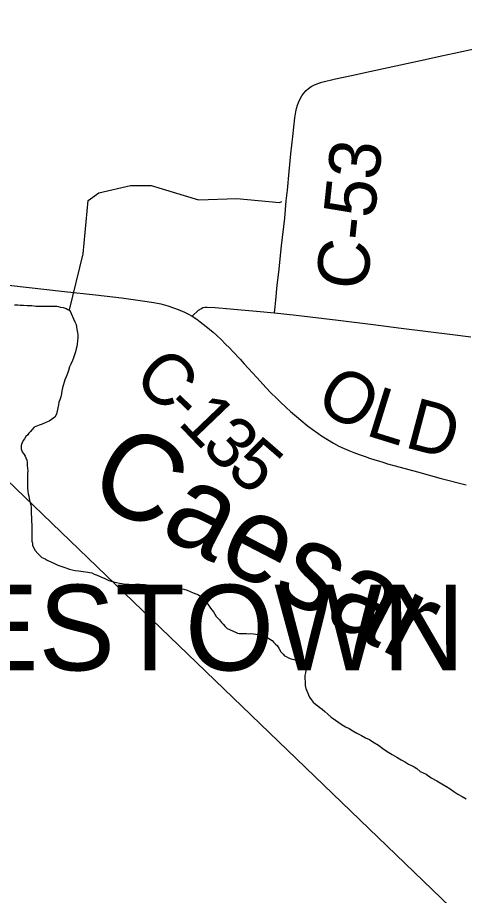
# Model space of a CAD drawing. Extents: x -49 to -8.2, y 9.4 to 23.5.
# Drawn here: x -44.0326 to -43.7857, y 18.4686 to 18.9539 of the extents above; entities that cross this region are included whole.
import ezdxf

# ---------------------------------------------------------------- set-up
doc = ezdxf.new("R2010")
doc.units = 0
for name, color, linetype in [('GM_X_Corporation_Text', 7, 'Continuous'), ('GM_X_County_Road', 7, 'Continuous'), ('GM_X_County_Road_Text', 7, 'Continuous'), ('GM_X_Minor_River', 7, 'Continuous'), ('GM_X_Minor_River_Text', 7, 'Continuous'), ('GM_X_State_Route', 7, 'Continuous'), ('SC_Scratch1', 7, 'Continuous')]:
    doc.layers.add(name, color=color, linetype=linetype)

msp = doc.modelspace()

# ---------------------------------------------------------------- linework, layer by layer
at = {"layer": 'GM_X_County_Road'}
for points in [[(-43.89059, 18.7907), (-43.89025, 18.79401), (-43.88987, 18.79771), (-43.88909, 18.80606), (-43.88832, 18.81317), (-43.88673, 18.82768), (-43.88498, 18.8431), (-43.88412, 18.85269), (-43.88354, 18.85857), (-43.88251, 18.86877), (-43.88154, 18.87866), (-43.88051, 18.88822), (-43.87943, 18.89842), (-43.87889, 18.90183), (-43.87851, 18.90372), (-43.87794, 18.90559), (-43.87745, 18.90699), (-43.87649, 18.909), (-43.8755, 18.91063), (-43.87436, 18.91217), (-43.87307, 18.91357), (-43.87189, 18.91464), (-43.87034, 18.91578), (-43.86895, 18.91656), (-43.86761, 18.91718), (-43.86624, 18.91772), (-43.86456, 18.91825), (-43.85696, 18.92003), (-43.84816, 18.92197), (-43.83723, 18.92434), (-43.80747, 18.93076), (-43.79838, 18.93279), (-43.7914, 18.93433), (-43.75588, 18.94203)], [(-43.93611, 18.78886), (-43.93363, 18.78718), (-43.93168, 18.78567), (-43.93003, 18.78436), (-43.9283, 18.78306), (-43.92664, 18.7817), (-43.92452, 18.77992), (-43.92269, 18.77826), (-43.92, 18.7757), (-43.91781, 18.77352), (-43.9154, 18.77111), (-43.91371, 18.76931), (-43.90969, 18.765), (-43.90734, 18.76252), (-43.90272, 18.75751), (-43.90042, 18.75499), (-43.89519, 18.74925), (-43.89262, 18.74654), (-43.88956, 18.74343), (-43.88754, 18.74149), (-43.88413, 18.7383), (-43.88182, 18.73622), (-43.87855, 18.73334), (-43.87616, 18.73134), (-43.87252, 18.72841), (-43.86978, 18.72635), (-43.86674, 18.72417), (-43.86467, 18.72277), (-43.86127, 18.72058), (-43.85805, 18.71867), (-43.85504, 18.71702), (-43.85221, 18.71567), (-43.84963, 18.71456), (-43.84674, 18.71341), (-43.84382, 18.71232), (-43.84059, 18.7112), (-43.83823, 18.7104), (-43.83527, 18.70947), (-43.83319, 18.70882), (-43.83081, 18.70809), (-43.82814, 18.70726), (-43.82396, 18.70607), (-43.81648, 18.70406), (-43.81169, 18.70276), (-43.7985, 18.69919), (-43.78469, 18.69553)]]:
    msp.add_lwpolyline(points, dxfattribs=at)
at = {"layer": 'GM_X_Minor_River'}
for points in [[(-44.00388, 18.7924), (-43.99637, 18.82332), (-43.99358, 18.85271), (-43.98763, 18.85697), (-43.97012, 18.86102), (-43.95875, 18.861), (-43.93256, 18.85312), (-43.91151, 18.85387), (-43.88786, 18.85173), (-43.88653, 18.85228)], [(-44.03421, 18.79514), (-44.0325, 18.79512), (-44.03118, 18.79492), (-44.02928, 18.7949), (-44.0272, 18.79468), (-44.02473, 18.79466), (-44.02246, 18.79444), (-44.02018, 18.79442), (-44.0179, 18.79439), (-44.01601, 18.79437), (-44.01411, 18.79435), (-44.0124, 18.79433), (-44.01088, 18.79431), (-44.00994, 18.79411), (-44.00899, 18.79391), (-44.00748, 18.7937), (-44.00578, 18.79311), (-44.00483, 18.79253), (-44.0037, 18.79195), (-44.00092, 18.78565), (-44.00018, 18.78431), (-44, 18.78298), (-43.99983, 18.78146), (-43.99947, 18.77974), (-43.99929, 18.77879), (-43.99931, 18.77708), (-43.99952, 18.77518), (-43.99973, 18.77329), (-43.99993, 18.77215), (-44.00013, 18.77082), (-44.00053, 18.76912), (-44.00112, 18.76741), (-44.0017, 18.7659), (-44.00229, 18.76439), (-44.00307, 18.76231), (-44.00384, 18.7608), (-44.00443, 18.7589), (-44.00502, 18.7572), (-44.0058, 18.75531), (-44.00638, 18.7536), (-44.00678, 18.75228), (-44.00737, 18.75058), (-44.00776, 18.74925), (-44.00816, 18.74755), (-44.00836, 18.74584), (-44.00876, 18.74432), (-44.00916, 18.74262), (-44.00974, 18.74129), (-44.00995, 18.73978), (-44.01034, 18.73826), (-44.01054, 18.73731), (-44.01094, 18.73561), (-44.01114, 18.73466), (-44.01192, 18.73296), (-44.01383, 18.73165), (-44.01516, 18.73072), (-44.01688, 18.72998), (-44.01898, 18.72905), (-44.02069, 18.7285), (-44.02336, 18.72739), (-44.0247, 18.72607), (-44.02547, 18.72513), (-44.02643, 18.72419), (-44.027, 18.72325), (-44.02796, 18.72231), (-44.02874, 18.72099), (-44.02951, 18.72005), (-44.03028, 18.71854), (-44.03067, 18.7174), (-44.0305, 18.7155), (-44.02995, 18.71378), (-44.02902, 18.71244), (-44.02846, 18.71149), (-44.02809, 18.71053), (-44.02753, 18.7092), (-44.02736, 18.70806), (-44.02719, 18.70634), (-44.02701, 18.70482)], [(-44.02701, 18.70482), (-44.02684, 18.7033), (-44.02705, 18.70159), (-44.02706, 18.69988), (-44.02708, 18.69855), (-44.0271, 18.69684), (-44.02711, 18.69551), (-44.02713, 18.69381), (-44.02696, 18.69209), (-44.02678, 18.69057), (-44.02642, 18.68924), (-44.02624, 18.6881), (-44.02606, 18.68714), (-44.0257, 18.68562), (-44.02533, 18.68448), (-44.02515, 18.68314), (-44.02498, 18.68124), (-44.025, 18.67972), (-44.02483, 18.67744), (-44.02486, 18.67535), (-44.02469, 18.67364), (-44.02473, 18.66927), (-44.02475, 18.66794), (-44.02476, 18.6668), (-44.02477, 18.66566), (-44.02478, 18.66452), (-44.02441, 18.66338), (-44.02424, 18.66224), (-44.02313, 18.65956), (-44.02125, 18.65745), (-44.01919, 18.65534), (-44.0173, 18.65475), (-44.01617, 18.65398), (-44.01428, 18.653), (-44.0122, 18.65203), (-44.01032, 18.65125), (-44.00861, 18.65066), (-44.0071, 18.65007), (-44.00597, 18.64968), (-44.00502, 18.64929), (-44.00389, 18.6489), (-44.00237, 18.64869), (-44.00067, 18.64829), (-43.99897, 18.64808), (-43.99385, 18.64727), (-43.99272, 18.64706), (-43.99158, 18.64686), (-43.99026, 18.64628), (-43.98856, 18.64569), (-43.98667, 18.64472), (-43.9844, 18.64374), (-43.98214, 18.64277), (-43.98006, 18.64217), (-43.97892, 18.64178), (-43.97798, 18.64158), (-43.97627, 18.64118), (-43.97495, 18.64097), (-43.97305, 18.64076), (-43.97116, 18.64074), (-43.96926, 18.64053), (-43.96736, 18.6407), (-43.96509, 18.64067), (-43.96224, 18.64045), (-43.95959, 18.64004), (-43.95694, 18.63963), (-43.95372, 18.63941), (-43.95125, 18.63919), (-43.94955, 18.63898), (-43.94822, 18.63896), (-43.94708, 18.63895), (-43.94538, 18.63874), (-43.94424, 18.63873), (-43.94329, 18.63853), (-43.94197, 18.63813), (-43.94064, 18.63793), (-43.93894, 18.63734), (-43.93724, 18.63656), (-43.93554, 18.63597), (-43.93271, 18.6348), (-43.93139, 18.63383), (-43.93007, 18.63268), (-43.92876, 18.63134), (-43.92745, 18.62961), (-43.92596, 18.6275), (-43.92427, 18.6254), (-43.92278, 18.62272), (-43.92109, 18.62099), (-43.91997, 18.61946), (-43.91903, 18.6185), (-43.91791, 18.61734), (-43.91678, 18.61619), (-43.91225, 18.61405), (-43.91111, 18.61366), (-43.91017, 18.61346), (-43.90827, 18.61344), (-43.90732, 18.61343), (-43.90618, 18.61341), (-43.90486, 18.61321), (-43.90372, 18.61339), (-43.9022, 18.61318), (-43.90088, 18.61297)], [(-43.90088, 18.61297), (-43.89936, 18.61258), (-43.89766, 18.61218), (-43.89615, 18.61178), (-43.8952, 18.61139), (-43.89426, 18.611), (-43.89294, 18.61004), (-43.892, 18.60945), (-43.89106, 18.60849), (-43.89012, 18.60753), (-43.88918, 18.60676), (-43.88825, 18.60523), (-43.88713, 18.60332), (-43.88582, 18.60198), (-43.88507, 18.60102), (-43.88412, 18.60063), (-43.88299, 18.60004), (-43.88148, 18.59946), (-43.87997, 18.59906), (-43.87864, 18.59866), (-43.87751, 18.59846), (-43.87619, 18.59769), (-43.87544, 18.59673), (-43.8745, 18.59577), (-43.87394, 18.59443), (-43.87339, 18.59291), (-43.8736, 18.59158), (-43.8738, 18.59025), (-43.87382, 18.58854), (-43.87365, 18.58664), (-43.87367, 18.58474), (-43.87331, 18.58303), (-43.87127, 18.57826), (-43.87034, 18.57691), (-43.86921, 18.57538), (-43.8679, 18.57442), (-43.86677, 18.57346), (-43.86564, 18.57249), (-43.86432, 18.57153), (-43.86282, 18.57037), (-43.86113, 18.56883), (-43.85925, 18.5671), (-43.85699, 18.56556), (-43.8551, 18.56421), (-43.85322, 18.56285), (-43.85133, 18.56188), (-43.84945, 18.56091), (-43.84737, 18.55956), (-43.84511, 18.55839), (-43.84266, 18.55704), (-43.8404, 18.55568), (-43.83813, 18.55471), (-43.83624, 18.55354), (-43.83323, 18.55161), (-43.83078, 18.54987), (-43.82833, 18.54814), (-43.8257, 18.54659), (-43.82306, 18.54504), (-43.82061, 18.54349), (-43.81834, 18.54232), (-43.81665, 18.54116), (-43.81495, 18.54039), (-43.81344, 18.53961), (-43.81193, 18.53883), (-43.81024, 18.5371), (-43.80684, 18.53555), (-43.80401, 18.53361), (-43.801, 18.53187), (-43.79817, 18.53032), (-43.79591, 18.52896), (-43.79365, 18.52761), (-43.79157, 18.52606), (-43.78931, 18.52452), (-43.78705, 18.52335), (-43.78479, 18.522)]]:
    msp.add_lwpolyline(points, dxfattribs=at)
at = {"layer": 'GM_X_State_Route'}
for points in [[(-44.06777, 18.80833), (-44.06727, 18.8083), (-44.06682, 18.80827), (-44.05118, 18.80735), (-44.03762, 18.8059), (-44.00673, 18.80252), (-43.98944, 18.80062), (-43.97524, 18.79893), (-43.96354, 18.79733), (-43.95728, 18.79648), (-43.95338, 18.79559), (-43.94949, 18.79453), (-43.94586, 18.79329), (-43.94293, 18.79214), (-43.94045, 18.79108), (-43.93806, 18.78993), (-43.93611, 18.78886)], [(-43.93611, 18.78886), (-43.9327, 18.79217), (-43.93104, 18.79315), (-43.93014, 18.79356), (-43.92916, 18.7938), (-43.92785, 18.79389), (-43.92346, 18.79364), (-43.91511, 18.79292), (-43.91109, 18.79256), (-43.90058, 18.79168), (-43.89069, 18.79071), (-43.89059, 18.7907), (-43.87865, 18.78937), (-43.8555, 18.78672), (-43.83608, 18.78424), (-43.82068, 18.78224), (-43.79232, 18.77868), (-43.78214, 18.77747)]]:
    msp.add_lwpolyline(points, dxfattribs=at)
at = {"layer": 'SC_Scratch1'}
msp.add_line((-49.03536, 23.5097), (-36.43741, 11.37924), dxfattribs=at)

# ---------------------------------------------------------------- texts
at = {"layer": 'GM_X_Corporation_Text'}
msp.add_text('JAMESTOWN', height=0.047348, rotation=0, dxfattribs=at).set_placement((-44.18986, 18.59301))
at = {"layer": 'GM_X_County_Road_Text'}
for s, height, rotation, p in [('C-53', 0.028409, 83.9204, (-43.83969, 18.80263)), ('C', 0.02841, 316.6672, (-43.96971, 18.7534)), ('O', 0.02841, 328.9994, (-43.86927, 18.73918)), ('L', 0.02841, 342.7412, (-43.84107, 18.72327)), ('-', 0.02841, 316.0653, (-43.9528, 18.73744)), ('1', 0.02841, 313.8225, (-43.9446, 18.72955)), ('D', 0.02841, 345.1503, (-43.81952, 18.7166)), ('3', 0.02841, 315.493, (-43.93185, 18.71628)), ('5', 0.02841, 319.0552, (-43.91795, 18.70271))]:
    msp.add_text(s, height=height, rotation=rotation, dxfattribs=at).set_placement(p)
at = {"layer": 'GM_X_Minor_River_Text'}
msp.add_text('Caesar', height=0.047345, rotation=332.4949, dxfattribs=at).set_placement((-43.99583, 18.68968))

doc.saveas('drawing.dxf')
